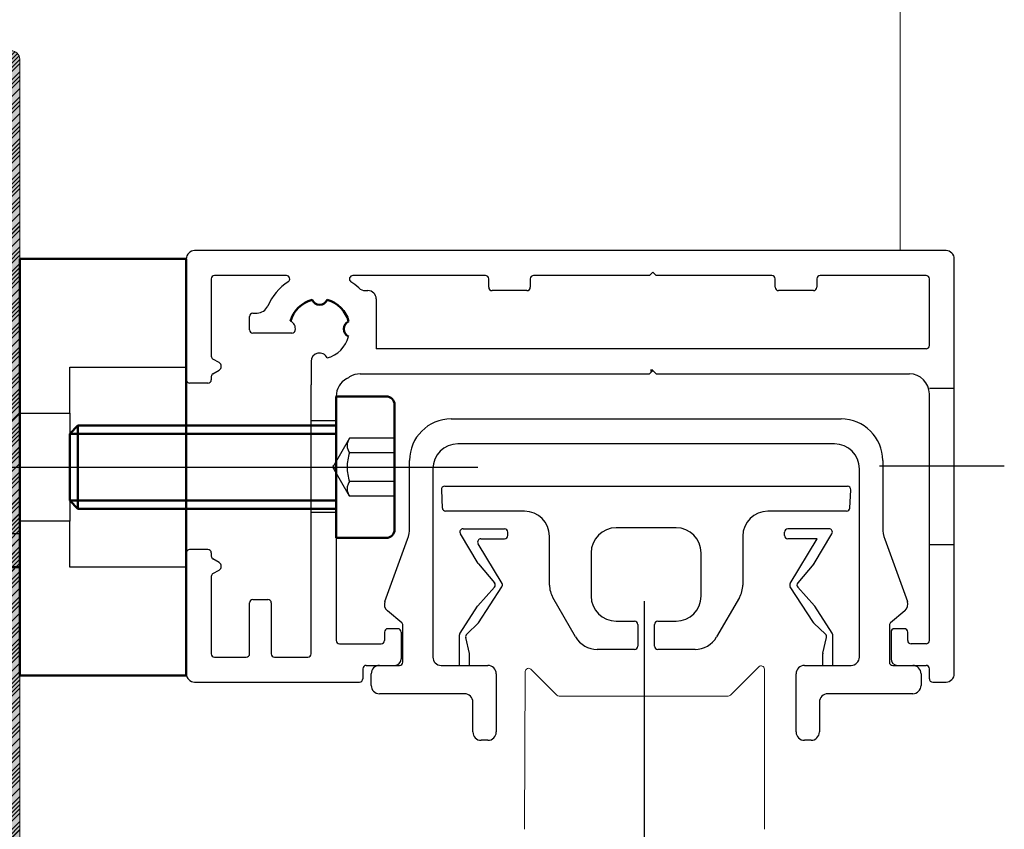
# Model space of a CAD drawing. Extents: x 1911006 to 2186114, y 709265 to 747216.
# Tile 628 of 656: x 1933658 to 1933717, y 737383 to 737431. Entities that reach past the tile are written whole.
import ezdxf

# ---------------------------------------------------------------- set-up
doc = ezdxf.new("R2010")
doc.units = 0
doc.header["$LTSCALE"] = 500
doc.header["$MEASUREMENT"] = 0
for name, pattern in [('AM_DIN_F_W050', [6.25, 4.75, -1.5]), ('AM_DIN_G_W050', [13.75, 9.75, -1.5, 1, -1.5]), ('AM_DIN_G_W050x2', [6.875, 4.75, -0.875, 0.375, -0.875]), ('CENTER', [7, 4, -1, 1, -1])]:
    doc.linetypes.add(name, pattern=pattern)
doc.layers.get('0').update_dxf_attribs({"linetype": 'CONTINUOUS'})
for name, color, linetype, lineweight in [('!_A_01_TENKÁ', 8, 'CONTINUOUS', 13), ('_MB_kreskowanie_profile_0.00', 7, 'CONTINUOUS', 0), ('_MB_kreskowanie_profile_0.00 @ 1', 7, 'CONTINUOUS', 0), ('_MB_kreskowanie_profile_0.00 @ 1.5', 7, 'CONTINUOUS', 0), ('_MB_kreskowanie_profile_0.00 @ 10', 7, 'CONTINUOUS', 0), ('_MB_kreskowanie_profile_0.00 @ 100', 7, 'CONTINUOUS', 0), ('_MB_kreskowanie_profile_0.00 @ 2', 7, 'CONTINUOUS', 0), ('_MB_kreskowanie_profile_0.00 @ 2.5', 7, 'CONTINUOUS', 0), ('_MB_kreskowanie_profile_0.00 @ 20', 7, 'CONTINUOUS', 0), ('_MB_kreskowanie_profile_0.00 @ 25', 7, 'CONTINUOUS', 0), ('_MB_kreskowanie_profile_0.00 @ 4', 7, 'CONTINUOUS', 0), ('_MB_kreskowanie_profile_0.00 @ 5', 7, 'CONTINUOUS', 0), ('_MB_kreskowanie_profile_0.00 @ 50', 7, 'CONTINUOUS', 0), ('_MB_kreskowanie_profile_0.00 @ 8', 7, 'CONTINUOUS', 0), ('_MB_profile_0.2', 7, 'CONTINUOUS', 20), ('_MB_solid', 7, 'CONTINUOUS', 0), ('AM_0', 7, 'CONTINUOUS', 50), ('AM_3', 6, 'AM_DIN_F_W050', 25), ('AM_7', 4, 'AM_DIN_G_W050', 25), ('Bauseitig_AM_0', 9, 'CONTINUOUS', 50), ('Bauseitig_AM_3', 9, 'AM_DIN_F_W050', 25), ('Bauseitig_AM_7', 9, 'AM_DIN_G_W050', 25)]:
    doc.layers.add(name, color=color, linetype=linetype, lineweight=lineweight)
doc.layers.add('!_A_52_NOVÉ KCIE', color=7, linetype='CONTINUOUS', lineweight=13, true_color=0xa30000)
pattern_1 = [(45, (0, 0), (-0.25, 0.25), [])]
pattern_2 = [(45, (0, 0), (-0.375, 0.375), [])]
pattern_3 = [(45, (0, 0), (-0.5, 0.5), [])]
pattern_4 = [(45, (0, 0), (-0.625, 0.625), [])]
pattern_5 = [(45, (0, 0), (-1, 1), [])]
pattern_6 = [(45, (0, 0), (-1.25, 1.25), [])]
pattern_7 = [(45, (0, 0), (-2, 2), [])]
pattern_8 = [(45, (0, 0), (-2.5, 2.5), [])]
pattern_9 = [(45, (0, 0), (-5, 5), [])]
pattern_10 = [(45, (0, 0), (-6.25, 6.25), [])]
pattern_11 = [(45, (0, 0), (-12.5, 12.5), [])]
pattern_12 = [(45, (0, 0), (-25, 25), [])]

# ---------------------------------------------------------------- blocks, each defined once
blk = doc.blocks.new('*U633')
at = {"layer": '_MB_kreskowanie_profile_0.00 @ 1'}
h = blk.add_hatch(dxfattribs=at)
h.set_pattern_fill('JIS_WOOD', color=256, scale=0.5)
h.set_pattern_definition(pattern_1)
edge = h.paths.add_edge_path()
edge.add_line((-23.091, -15.642), (-23.596, -15.142))
edge.add_line((-23.596, -15.142), (-23.596, -2.584))
edge.add_line((-23.596, -2.584), (-22.476, -2.178))
edge.add_line((-22.476, -2.178), (-22.425, -2.073))
edge.add_line((-22.425, -2.073), (-23.912, 2.524))
edge.add_line((-23.912, 2.524), (-24.521, 2.75))
edge.add_line((-24.521, 2.75), (-25, 2.75))
edge.add_line((-25, 2.75), (-25, -16.75))
edge.add_arc((-24.5, -16.75), 0.5, 180, 270)
edge.add_line((-24.5, -17.25), (24.5, -17.25))
edge.add_arc((24.5, -16.75), 0.5, 270, 360)
edge.add_line((25, -16.75), (25, 2.75))
edge.add_line((25, 2.75), (24.521, 2.75))
edge.add_line((24.521, 2.75), (23.912, 2.524))
edge.add_line((23.912, 2.524), (22.425, -2.073))
edge.add_line((22.425, -2.073), (22.476, -2.178))
edge.add_line((22.476, -2.178), (23.596, -2.584))
edge.add_line((23.596, -2.584), (23.596, -15.142))
edge.add_line((23.596, -15.142), (23.091, -15.642))
edge.add_line((23.091, -15.642), (0, -15.426))
edge.add_line((0, -15.426), (-23.091, -15.642))
at = {"layer": '_MB_kreskowanie_profile_0.00 @ 1.5'}
h = blk.add_hatch(dxfattribs=at)
h.set_pattern_fill('JIS_WOOD', color=256, scale=0.5)
h.set_pattern_definition(pattern_2)
edge = h.paths.add_edge_path()
edge.add_line((-23.091, -15.642), (-23.596, -15.142))
edge.add_line((-23.596, -15.142), (-23.596, -2.584))
edge.add_line((-23.596, -2.584), (-22.476, -2.178))
edge.add_line((-22.476, -2.178), (-22.425, -2.073))
edge.add_line((-22.425, -2.073), (-23.912, 2.524))
edge.add_line((-23.912, 2.524), (-24.521, 2.75))
edge.add_line((-24.521, 2.75), (-25, 2.75))
edge.add_line((-25, 2.75), (-25, -16.75))
edge.add_arc((-24.5, -16.75), 0.5, 180, 270)
edge.add_line((-24.5, -17.25), (24.5, -17.25))
edge.add_arc((24.5, -16.75), 0.5, 270, 360)
edge.add_line((25, -16.75), (25, 2.75))
edge.add_line((25, 2.75), (24.521, 2.75))
edge.add_line((24.521, 2.75), (23.912, 2.524))
edge.add_line((23.912, 2.524), (22.425, -2.073))
edge.add_line((22.425, -2.073), (22.476, -2.178))
edge.add_line((22.476, -2.178), (23.596, -2.584))
edge.add_line((23.596, -2.584), (23.596, -15.142))
edge.add_line((23.596, -15.142), (23.091, -15.642))
edge.add_line((23.091, -15.642), (0, -15.426))
edge.add_line((0, -15.426), (-23.091, -15.642))
at = {"layer": '_MB_kreskowanie_profile_0.00 @ 10'}
h = blk.add_hatch(dxfattribs=at)
h.set_pattern_fill('JIS_WOOD', color=256, scale=0.5)
h.set_pattern_definition(pattern_8)
edge = h.paths.add_edge_path()
edge.add_line((-23.091, -15.642), (-23.596, -15.142))
edge.add_line((-23.596, -15.142), (-23.596, -2.584))
edge.add_line((-23.596, -2.584), (-22.476, -2.178))
edge.add_line((-22.476, -2.178), (-22.425, -2.073))
edge.add_line((-22.425, -2.073), (-23.912, 2.524))
edge.add_line((-23.912, 2.524), (-24.521, 2.75))
edge.add_line((-24.521, 2.75), (-25, 2.75))
edge.add_line((-25, 2.75), (-25, -16.75))
edge.add_arc((-24.5, -16.75), 0.5, 180, 270)
edge.add_line((-24.5, -17.25), (24.5, -17.25))
edge.add_arc((24.5, -16.75), 0.5, 270, 360)
edge.add_line((25, -16.75), (25, 2.75))
edge.add_line((25, 2.75), (24.521, 2.75))
edge.add_line((24.521, 2.75), (23.912, 2.524))
edge.add_line((23.912, 2.524), (22.425, -2.073))
edge.add_line((22.425, -2.073), (22.476, -2.178))
edge.add_line((22.476, -2.178), (23.596, -2.584))
edge.add_line((23.596, -2.584), (23.596, -15.142))
edge.add_line((23.596, -15.142), (23.091, -15.642))
edge.add_line((23.091, -15.642), (0, -15.426))
edge.add_line((0, -15.426), (-23.091, -15.642))
at = {"layer": '_MB_kreskowanie_profile_0.00 @ 100'}
h = blk.add_hatch(dxfattribs=at)
h.set_pattern_fill('JIS_WOOD', color=256, scale=0.5)
h.set_pattern_definition(pattern_12)
edge = h.paths.add_edge_path()
edge.add_line((-23.091, -15.642), (-23.596, -15.142))
edge.add_line((-23.596, -15.142), (-23.596, -2.584))
edge.add_line((-23.596, -2.584), (-22.476, -2.178))
edge.add_line((-22.476, -2.178), (-22.425, -2.073))
edge.add_line((-22.425, -2.073), (-23.912, 2.524))
edge.add_line((-23.912, 2.524), (-24.521, 2.75))
edge.add_line((-24.521, 2.75), (-25, 2.75))
edge.add_line((-25, 2.75), (-25, -16.75))
edge.add_arc((-24.5, -16.75), 0.5, 180, 270)
edge.add_line((-24.5, -17.25), (24.5, -17.25))
edge.add_arc((24.5, -16.75), 0.5, 270, 360)
edge.add_line((25, -16.75), (25, 2.75))
edge.add_line((25, 2.75), (24.521, 2.75))
edge.add_line((24.521, 2.75), (23.912, 2.524))
edge.add_line((23.912, 2.524), (22.425, -2.073))
edge.add_line((22.425, -2.073), (22.476, -2.178))
edge.add_line((22.476, -2.178), (23.596, -2.584))
edge.add_line((23.596, -2.584), (23.596, -15.142))
edge.add_line((23.596, -15.142), (23.091, -15.642))
edge.add_line((23.091, -15.642), (0, -15.426))
edge.add_line((0, -15.426), (-23.091, -15.642))
at = {"layer": '_MB_kreskowanie_profile_0.00 @ 2'}
h = blk.add_hatch(dxfattribs=at)
h.set_pattern_fill('JIS_WOOD', color=256, scale=0.5)
h.set_pattern_definition(pattern_3)
edge = h.paths.add_edge_path()
edge.add_line((-23.091, -15.642), (-23.596, -15.142))
edge.add_line((-23.596, -15.142), (-23.596, -2.584))
edge.add_line((-23.596, -2.584), (-22.476, -2.178))
edge.add_line((-22.476, -2.178), (-22.425, -2.073))
edge.add_line((-22.425, -2.073), (-23.912, 2.524))
edge.add_line((-23.912, 2.524), (-24.521, 2.75))
edge.add_line((-24.521, 2.75), (-25, 2.75))
edge.add_line((-25, 2.75), (-25, -16.75))
edge.add_arc((-24.5, -16.75), 0.5, 180, 270)
edge.add_line((-24.5, -17.25), (24.5, -17.25))
edge.add_arc((24.5, -16.75), 0.5, 270, 360)
edge.add_line((25, -16.75), (25, 2.75))
edge.add_line((25, 2.75), (24.521, 2.75))
edge.add_line((24.521, 2.75), (23.912, 2.524))
edge.add_line((23.912, 2.524), (22.425, -2.073))
edge.add_line((22.425, -2.073), (22.476, -2.178))
edge.add_line((22.476, -2.178), (23.596, -2.584))
edge.add_line((23.596, -2.584), (23.596, -15.142))
edge.add_line((23.596, -15.142), (23.091, -15.642))
edge.add_line((23.091, -15.642), (0, -15.426))
edge.add_line((0, -15.426), (-23.091, -15.642))
at = {"layer": '_MB_kreskowanie_profile_0.00 @ 2.5'}
h = blk.add_hatch(dxfattribs=at)
h.set_pattern_fill('JIS_WOOD', color=256, scale=0.5)
h.set_pattern_definition(pattern_4)
edge = h.paths.add_edge_path()
edge.add_line((-23.091, -15.642), (-23.596, -15.142))
edge.add_line((-23.596, -15.142), (-23.596, -2.584))
edge.add_line((-23.596, -2.584), (-22.476, -2.178))
edge.add_line((-22.476, -2.178), (-22.425, -2.073))
edge.add_line((-22.425, -2.073), (-23.912, 2.524))
edge.add_line((-23.912, 2.524), (-24.521, 2.75))
edge.add_line((-24.521, 2.75), (-25, 2.75))
edge.add_line((-25, 2.75), (-25, -16.75))
edge.add_arc((-24.5, -16.75), 0.5, 180, 270)
edge.add_line((-24.5, -17.25), (24.5, -17.25))
edge.add_arc((24.5, -16.75), 0.5, 270, 360)
edge.add_line((25, -16.75), (25, 2.75))
edge.add_line((25, 2.75), (24.521, 2.75))
edge.add_line((24.521, 2.75), (23.912, 2.524))
edge.add_line((23.912, 2.524), (22.425, -2.073))
edge.add_line((22.425, -2.073), (22.476, -2.178))
edge.add_line((22.476, -2.178), (23.596, -2.584))
edge.add_line((23.596, -2.584), (23.596, -15.142))
edge.add_line((23.596, -15.142), (23.091, -15.642))
edge.add_line((23.091, -15.642), (0, -15.426))
edge.add_line((0, -15.426), (-23.091, -15.642))
at = {"layer": '_MB_kreskowanie_profile_0.00 @ 20'}
h = blk.add_hatch(dxfattribs=at)
h.set_pattern_fill('JIS_WOOD', color=256, scale=0.5)
h.set_pattern_definition(pattern_9)
edge = h.paths.add_edge_path()
edge.add_line((-23.091, -15.642), (-23.596, -15.142))
edge.add_line((-23.596, -15.142), (-23.596, -2.584))
edge.add_line((-23.596, -2.584), (-22.476, -2.178))
edge.add_line((-22.476, -2.178), (-22.425, -2.073))
edge.add_line((-22.425, -2.073), (-23.912, 2.524))
edge.add_line((-23.912, 2.524), (-24.521, 2.75))
edge.add_line((-24.521, 2.75), (-25, 2.75))
edge.add_line((-25, 2.75), (-25, -16.75))
edge.add_arc((-24.5, -16.75), 0.5, 180, 270)
edge.add_line((-24.5, -17.25), (24.5, -17.25))
edge.add_arc((24.5, -16.75), 0.5, 270, 360)
edge.add_line((25, -16.75), (25, 2.75))
edge.add_line((25, 2.75), (24.521, 2.75))
edge.add_line((24.521, 2.75), (23.912, 2.524))
edge.add_line((23.912, 2.524), (22.425, -2.073))
edge.add_line((22.425, -2.073), (22.476, -2.178))
edge.add_line((22.476, -2.178), (23.596, -2.584))
edge.add_line((23.596, -2.584), (23.596, -15.142))
edge.add_line((23.596, -15.142), (23.091, -15.642))
edge.add_line((23.091, -15.642), (0, -15.426))
edge.add_line((0, -15.426), (-23.091, -15.642))
at = {"layer": '_MB_kreskowanie_profile_0.00 @ 25'}
h = blk.add_hatch(dxfattribs=at)
h.set_pattern_fill('JIS_WOOD', color=256, scale=0.5)
h.set_pattern_definition(pattern_10)
edge = h.paths.add_edge_path()
edge.add_line((-23.091, -15.642), (-23.596, -15.142))
edge.add_line((-23.596, -15.142), (-23.596, -2.584))
edge.add_line((-23.596, -2.584), (-22.476, -2.178))
edge.add_line((-22.476, -2.178), (-22.425, -2.073))
edge.add_line((-22.425, -2.073), (-23.912, 2.524))
edge.add_line((-23.912, 2.524), (-24.521, 2.75))
edge.add_line((-24.521, 2.75), (-25, 2.75))
edge.add_line((-25, 2.75), (-25, -16.75))
edge.add_arc((-24.5, -16.75), 0.5, 180, 270)
edge.add_line((-24.5, -17.25), (24.5, -17.25))
edge.add_arc((24.5, -16.75), 0.5, 270, 360)
edge.add_line((25, -16.75), (25, 2.75))
edge.add_line((25, 2.75), (24.521, 2.75))
edge.add_line((24.521, 2.75), (23.912, 2.524))
edge.add_line((23.912, 2.524), (22.425, -2.073))
edge.add_line((22.425, -2.073), (22.476, -2.178))
edge.add_line((22.476, -2.178), (23.596, -2.584))
edge.add_line((23.596, -2.584), (23.596, -15.142))
edge.add_line((23.596, -15.142), (23.091, -15.642))
edge.add_line((23.091, -15.642), (0, -15.426))
edge.add_line((0, -15.426), (-23.091, -15.642))
at = {"layer": '_MB_kreskowanie_profile_0.00 @ 4'}
h = blk.add_hatch(dxfattribs=at)
h.set_pattern_fill('JIS_WOOD', color=256, scale=0.5)
h.set_pattern_definition(pattern_5)
edge = h.paths.add_edge_path()
edge.add_line((-23.091, -15.642), (-23.596, -15.142))
edge.add_line((-23.596, -15.142), (-23.596, -2.584))
edge.add_line((-23.596, -2.584), (-22.476, -2.178))
edge.add_line((-22.476, -2.178), (-22.425, -2.073))
edge.add_line((-22.425, -2.073), (-23.912, 2.524))
edge.add_line((-23.912, 2.524), (-24.521, 2.75))
edge.add_line((-24.521, 2.75), (-25, 2.75))
edge.add_line((-25, 2.75), (-25, -16.75))
edge.add_arc((-24.5, -16.75), 0.5, 180, 270)
edge.add_line((-24.5, -17.25), (24.5, -17.25))
edge.add_arc((24.5, -16.75), 0.5, 270, 360)
edge.add_line((25, -16.75), (25, 2.75))
edge.add_line((25, 2.75), (24.521, 2.75))
edge.add_line((24.521, 2.75), (23.912, 2.524))
edge.add_line((23.912, 2.524), (22.425, -2.073))
edge.add_line((22.425, -2.073), (22.476, -2.178))
edge.add_line((22.476, -2.178), (23.596, -2.584))
edge.add_line((23.596, -2.584), (23.596, -15.142))
edge.add_line((23.596, -15.142), (23.091, -15.642))
edge.add_line((23.091, -15.642), (0, -15.426))
edge.add_line((0, -15.426), (-23.091, -15.642))
at = {"layer": '_MB_kreskowanie_profile_0.00 @ 5'}
h = blk.add_hatch(dxfattribs=at)
h.set_pattern_fill('JIS_WOOD', color=256, scale=0.5)
h.set_pattern_definition(pattern_6)
edge = h.paths.add_edge_path()
edge.add_line((-23.091, -15.642), (-23.596, -15.142))
edge.add_line((-23.596, -15.142), (-23.596, -2.584))
edge.add_line((-23.596, -2.584), (-22.476, -2.178))
edge.add_line((-22.476, -2.178), (-22.425, -2.073))
edge.add_line((-22.425, -2.073), (-23.912, 2.524))
edge.add_line((-23.912, 2.524), (-24.521, 2.75))
edge.add_line((-24.521, 2.75), (-25, 2.75))
edge.add_line((-25, 2.75), (-25, -16.75))
edge.add_arc((-24.5, -16.75), 0.5, 180, 270)
edge.add_line((-24.5, -17.25), (24.5, -17.25))
edge.add_arc((24.5, -16.75), 0.5, 270, 360)
edge.add_line((25, -16.75), (25, 2.75))
edge.add_line((25, 2.75), (24.521, 2.75))
edge.add_line((24.521, 2.75), (23.912, 2.524))
edge.add_line((23.912, 2.524), (22.425, -2.073))
edge.add_line((22.425, -2.073), (22.476, -2.178))
edge.add_line((22.476, -2.178), (23.596, -2.584))
edge.add_line((23.596, -2.584), (23.596, -15.142))
edge.add_line((23.596, -15.142), (23.091, -15.642))
edge.add_line((23.091, -15.642), (0, -15.426))
edge.add_line((0, -15.426), (-23.091, -15.642))
at = {"layer": '_MB_kreskowanie_profile_0.00 @ 50'}
h = blk.add_hatch(dxfattribs=at)
h.set_pattern_fill('JIS_WOOD', color=256, scale=0.5)
h.set_pattern_definition(pattern_11)
edge = h.paths.add_edge_path()
edge.add_line((-23.091, -15.642), (-23.596, -15.142))
edge.add_line((-23.596, -15.142), (-23.596, -2.584))
edge.add_line((-23.596, -2.584), (-22.476, -2.178))
edge.add_line((-22.476, -2.178), (-22.425, -2.073))
edge.add_line((-22.425, -2.073), (-23.912, 2.524))
edge.add_line((-23.912, 2.524), (-24.521, 2.75))
edge.add_line((-24.521, 2.75), (-25, 2.75))
edge.add_line((-25, 2.75), (-25, -16.75))
edge.add_arc((-24.5, -16.75), 0.5, 180, 270)
edge.add_line((-24.5, -17.25), (24.5, -17.25))
edge.add_arc((24.5, -16.75), 0.5, 270, 360)
edge.add_line((25, -16.75), (25, 2.75))
edge.add_line((25, 2.75), (24.521, 2.75))
edge.add_line((24.521, 2.75), (23.912, 2.524))
edge.add_line((23.912, 2.524), (22.425, -2.073))
edge.add_line((22.425, -2.073), (22.476, -2.178))
edge.add_line((22.476, -2.178), (23.596, -2.584))
edge.add_line((23.596, -2.584), (23.596, -15.142))
edge.add_line((23.596, -15.142), (23.091, -15.642))
edge.add_line((23.091, -15.642), (0, -15.426))
edge.add_line((0, -15.426), (-23.091, -15.642))
at = {"layer": '_MB_kreskowanie_profile_0.00 @ 8'}
h = blk.add_hatch(dxfattribs=at)
h.set_pattern_fill('JIS_WOOD', color=256, scale=0.5)
h.set_pattern_definition(pattern_7)
edge = h.paths.add_edge_path()
edge.add_line((-23.091, -15.642), (-23.596, -15.142))
edge.add_line((-23.596, -15.142), (-23.596, -2.584))
edge.add_line((-23.596, -2.584), (-22.476, -2.178))
edge.add_line((-22.476, -2.178), (-22.425, -2.073))
edge.add_line((-22.425, -2.073), (-23.912, 2.524))
edge.add_line((-23.912, 2.524), (-24.521, 2.75))
edge.add_line((-24.521, 2.75), (-25, 2.75))
edge.add_line((-25, 2.75), (-25, -16.75))
edge.add_arc((-24.5, -16.75), 0.5, 180, 270)
edge.add_line((-24.5, -17.25), (24.5, -17.25))
edge.add_arc((24.5, -16.75), 0.5, 270, 360)
edge.add_line((25, -16.75), (25, 2.75))
edge.add_line((25, 2.75), (24.521, 2.75))
edge.add_line((24.521, 2.75), (23.912, 2.524))
edge.add_line((23.912, 2.524), (22.425, -2.073))
edge.add_line((22.425, -2.073), (22.476, -2.178))
edge.add_line((22.476, -2.178), (23.596, -2.584))
edge.add_line((23.596, -2.584), (23.596, -15.142))
edge.add_line((23.596, -15.142), (23.091, -15.642))
edge.add_line((23.091, -15.642), (0, -15.426))
edge.add_line((0, -15.426), (-23.091, -15.642))
blk = doc.blocks.new('*U634')
at = {"layer": '_MB_kreskowanie_profile_0.00 @ 1'}
h = blk.add_hatch(dxfattribs=at)
h.set_pattern_fill('JIS_WOOD', color=256, scale=0.5)
h.set_pattern_definition(pattern_1)
h.paths.add_polyline_path([(-23.091, -15.642), (-23.596, -15.142), (-23.596, -2.584), (-22.476, -2.178), (-22.425, -2.073), (-23.708, 2.488), (-24.521, 2.75), (-25, 2.75), (-25, -16.75, 0.414214), (-24.5, -17.25), (24.5, -17.25, 0.414214), (25, -16.75), (25, 2.75), (24.521, 2.75), (23.708, 2.488), (22.425, -2.073), (22.476, -2.178), (23.596, -2.584), (23.596, -15.142), (23.091, -15.642), (0, -15.426)])
at = {"layer": '_MB_kreskowanie_profile_0.00 @ 1.5'}
h = blk.add_hatch(dxfattribs=at)
h.set_pattern_fill('JIS_WOOD', color=256, scale=0.5)
h.set_pattern_definition(pattern_2)
h.paths.add_polyline_path([(-23.091, -15.642), (-23.596, -15.142), (-23.596, -2.584), (-22.476, -2.178), (-22.425, -2.073), (-23.708, 2.488), (-24.521, 2.75), (-25, 2.75), (-25, -16.75, 0.414214), (-24.5, -17.25), (24.5, -17.25, 0.414214), (25, -16.75), (25, 2.75), (24.521, 2.75), (23.708, 2.488), (22.425, -2.073), (22.476, -2.178), (23.596, -2.584), (23.596, -15.142), (23.091, -15.642), (0, -15.426)])
at = {"layer": '_MB_kreskowanie_profile_0.00 @ 10'}
h = blk.add_hatch(dxfattribs=at)
h.set_pattern_fill('JIS_WOOD', color=256, scale=0.5)
h.set_pattern_definition(pattern_8)
h.paths.add_polyline_path([(-23.091, -15.642), (-23.596, -15.142), (-23.596, -2.584), (-22.476, -2.178), (-22.425, -2.073), (-23.708, 2.488), (-24.521, 2.75), (-25, 2.75), (-25, -16.75, 0.414214), (-24.5, -17.25), (24.5, -17.25, 0.414214), (25, -16.75), (25, 2.75), (24.521, 2.75), (23.708, 2.488), (22.425, -2.073), (22.476, -2.178), (23.596, -2.584), (23.596, -15.142), (23.091, -15.642), (0, -15.426)])
at = {"layer": '_MB_kreskowanie_profile_0.00 @ 100'}
h = blk.add_hatch(dxfattribs=at)
h.set_pattern_fill('JIS_WOOD', color=256, scale=0.5)
h.set_pattern_definition(pattern_12)
h.paths.add_polyline_path([(-23.091, -15.642), (-23.596, -15.142), (-23.596, -2.584), (-22.476, -2.178), (-22.425, -2.073), (-23.708, 2.488), (-24.521, 2.75), (-25, 2.75), (-25, -16.75, 0.414214), (-24.5, -17.25), (24.5, -17.25, 0.414214), (25, -16.75), (25, 2.75), (24.521, 2.75), (23.708, 2.488), (22.425, -2.073), (22.476, -2.178), (23.596, -2.584), (23.596, -15.142), (23.091, -15.642), (0, -15.426)])
at = {"layer": '_MB_kreskowanie_profile_0.00 @ 2'}
h = blk.add_hatch(dxfattribs=at)
h.set_pattern_fill('JIS_WOOD', color=256, scale=0.5)
h.set_pattern_definition(pattern_3)
h.paths.add_polyline_path([(-23.091, -15.642), (-23.596, -15.142), (-23.596, -2.584), (-22.476, -2.178), (-22.425, -2.073), (-23.708, 2.488), (-24.521, 2.75), (-25, 2.75), (-25, -16.75, 0.414214), (-24.5, -17.25), (24.5, -17.25, 0.414214), (25, -16.75), (25, 2.75), (24.521, 2.75), (23.708, 2.488), (22.425, -2.073), (22.476, -2.178), (23.596, -2.584), (23.596, -15.142), (23.091, -15.642), (0, -15.426)])
at = {"layer": '_MB_kreskowanie_profile_0.00 @ 2.5'}
h = blk.add_hatch(dxfattribs=at)
h.set_pattern_fill('JIS_WOOD', color=256, scale=0.5)
h.set_pattern_definition(pattern_4)
h.paths.add_polyline_path([(-23.091, -15.642), (-23.596, -15.142), (-23.596, -2.584), (-22.476, -2.178), (-22.425, -2.073), (-23.708, 2.488), (-24.521, 2.75), (-25, 2.75), (-25, -16.75, 0.414214), (-24.5, -17.25), (24.5, -17.25, 0.414214), (25, -16.75), (25, 2.75), (24.521, 2.75), (23.708, 2.488), (22.425, -2.073), (22.476, -2.178), (23.596, -2.584), (23.596, -15.142), (23.091, -15.642), (0, -15.426)])
at = {"layer": '_MB_kreskowanie_profile_0.00 @ 20'}
h = blk.add_hatch(dxfattribs=at)
h.set_pattern_fill('JIS_WOOD', color=256, scale=0.5)
h.set_pattern_definition(pattern_9)
h.paths.add_polyline_path([(-23.091, -15.642), (-23.596, -15.142), (-23.596, -2.584), (-22.476, -2.178), (-22.425, -2.073), (-23.708, 2.488), (-24.521, 2.75), (-25, 2.75), (-25, -16.75, 0.414214), (-24.5, -17.25), (24.5, -17.25, 0.414214), (25, -16.75), (25, 2.75), (24.521, 2.75), (23.708, 2.488), (22.425, -2.073), (22.476, -2.178), (23.596, -2.584), (23.596, -15.142), (23.091, -15.642), (0, -15.426)])
at = {"layer": '_MB_kreskowanie_profile_0.00 @ 25'}
h = blk.add_hatch(dxfattribs=at)
h.set_pattern_fill('JIS_WOOD', color=256, scale=0.5)
h.set_pattern_definition(pattern_10)
h.paths.add_polyline_path([(-23.091, -15.642), (-23.596, -15.142), (-23.596, -2.584), (-22.476, -2.178), (-22.425, -2.073), (-23.708, 2.488), (-24.521, 2.75), (-25, 2.75), (-25, -16.75, 0.414214), (-24.5, -17.25), (24.5, -17.25, 0.414214), (25, -16.75), (25, 2.75), (24.521, 2.75), (23.708, 2.488), (22.425, -2.073), (22.476, -2.178), (23.596, -2.584), (23.596, -15.142), (23.091, -15.642), (0, -15.426)])
at = {"layer": '_MB_kreskowanie_profile_0.00 @ 4'}
h = blk.add_hatch(dxfattribs=at)
h.set_pattern_fill('JIS_WOOD', color=256, scale=0.5)
h.set_pattern_definition(pattern_5)
h.paths.add_polyline_path([(-23.091, -15.642), (-23.596, -15.142), (-23.596, -2.584), (-22.476, -2.178), (-22.425, -2.073), (-23.708, 2.488), (-24.521, 2.75), (-25, 2.75), (-25, -16.75, 0.414214), (-24.5, -17.25), (24.5, -17.25, 0.414214), (25, -16.75), (25, 2.75), (24.521, 2.75), (23.708, 2.488), (22.425, -2.073), (22.476, -2.178), (23.596, -2.584), (23.596, -15.142), (23.091, -15.642), (0, -15.426)])
at = {"layer": '_MB_kreskowanie_profile_0.00 @ 5'}
h = blk.add_hatch(dxfattribs=at)
h.set_pattern_fill('JIS_WOOD', color=256, scale=0.5)
h.set_pattern_definition(pattern_6)
h.paths.add_polyline_path([(-23.091, -15.642), (-23.596, -15.142), (-23.596, -2.584), (-22.476, -2.178), (-22.425, -2.073), (-23.708, 2.488), (-24.521, 2.75), (-25, 2.75), (-25, -16.75, 0.414214), (-24.5, -17.25), (24.5, -17.25, 0.414214), (25, -16.75), (25, 2.75), (24.521, 2.75), (23.708, 2.488), (22.425, -2.073), (22.476, -2.178), (23.596, -2.584), (23.596, -15.142), (23.091, -15.642), (0, -15.426)])
at = {"layer": '_MB_kreskowanie_profile_0.00 @ 50'}
h = blk.add_hatch(dxfattribs=at)
h.set_pattern_fill('JIS_WOOD', color=256, scale=0.5)
h.set_pattern_definition(pattern_11)
h.paths.add_polyline_path([(-23.091, -15.642), (-23.596, -15.142), (-23.596, -2.584), (-22.476, -2.178), (-22.425, -2.073), (-23.708, 2.488), (-24.521, 2.75), (-25, 2.75), (-25, -16.75, 0.414214), (-24.5, -17.25), (24.5, -17.25, 0.414214), (25, -16.75), (25, 2.75), (24.521, 2.75), (23.708, 2.488), (22.425, -2.073), (22.476, -2.178), (23.596, -2.584), (23.596, -15.142), (23.091, -15.642), (0, -15.426)])
at = {"layer": '_MB_kreskowanie_profile_0.00 @ 8'}
h = blk.add_hatch(dxfattribs=at)
h.set_pattern_fill('JIS_WOOD', color=256, scale=0.5)
h.set_pattern_definition(pattern_7)
h.paths.add_polyline_path([(-23.091, -15.642), (-23.596, -15.142), (-23.596, -2.584), (-22.476, -2.178), (-22.425, -2.073), (-23.708, 2.488), (-24.521, 2.75), (-25, 2.75), (-25, -16.75, 0.414214), (-24.5, -17.25), (24.5, -17.25, 0.414214), (25, -16.75), (25, 2.75), (24.521, 2.75), (23.708, 2.488), (22.425, -2.073), (22.476, -2.178), (23.596, -2.584), (23.596, -15.142), (23.091, -15.642), (0, -15.426)])
blk = doc.blocks.new('-K417892X')
at = {"layer": '_MB_solid'}
h = blk.add_hatch(color=256, dxfattribs=at)
h.dxf.hatch_style = 1
h.paths.add_polyline_path([(-25, -16.75, 0.414214), (-24.5, -17.25), (24.5, -17.25, 0.414214), (25, -16.75), (25, 2.75), (24.521, 2.75), (23.708, 2.488), (22.425, -2.073), (22.476, -2.178), (23.596, -2.584), (23.596, -15.142), (23.091, -15.642), (0, -15.426), (-23.091, -15.642), (-23.596, -15.142), (-23.596, -2.584), (-22.476, -2.178), (-22.425, -2.073), (-23.708, 2.488), (-24.521, 2.75), (-25, 2.75)])
at = {"layer": '_MB_profile_0.2'}
blk.add_lwpolyline([(-23.708, 2.488), (-24.521, 2.75), (-25, 2.75), (-25, -16.75, 0.414214), (-24.5, -17.25), (24.5, -17.25, 0.414214), (25, -16.75), (25, 2.75), (24.521, 2.75), (23.708, 2.488), (22.425, -2.073), (22.476, -2.178), (23.596, -2.584), (23.596, -15.142), (23.091, -15.642), (0, -15.426), (-23.091, -15.642), (-23.596, -15.142), (-23.596, -2.584), (-22.476, -2.178), (-22.425, -2.073)], format="xyb", close=True, dxfattribs=at)
at = {"layer": '_MB_kreskowanie_profile_0.00', "color": 7}
for name in ['*U633', '*U634']:
    blk.add_blockref(name, (0, 0), dxfattribs=at)
blk = doc.blocks.new('-K417890X+K417892X')
blk.add_blockref('-K417892X', (0, -2.75))

msp = doc.modelspace()

# ---------------------------------------------------------------- linework, layer by layer
at = {"layer": '!_A_01_TENKÁ', "color": 7}
for p, q in [((1933676.414, 737404.437), (1933676.614, 737404.637)), ((1933676.614, 737404.237), (1933676.414, 737404.437)), ((1933687.962, 737392.114), (1933687.912, 737382.645)), ((1933688.303, 737392.254), (1933689.854, 737390.703)), ((1933701.971, 737392.403), (1933700.27, 737390.703)), ((1933702.312, 737382.645), (1933702.312, 737392.262)), ((1933689.995, 737390.645), (1933700.13, 737390.644))]:
    msp.add_line(p, q, dxfattribs=at)
for centre, start, end in [((1933688.162, 737392.112), 45, 179.7), ((1933702.112, 737392.262), 0, 135), ((1933689.995, 737390.845), 225, 270), ((1933700.129, 737390.844), 270.3, 315)]:
    msp.add_arc(centre, 0.2, start, end, dxfattribs=at)
at = {"layer": '!_A_52_NOVÉ KCIE', "color": 7}
msp.add_line((1933710.454, 737417.387), (1933710.454, 737464.387), dxfattribs=at)
at = {"color": 7, "linetype": 'Continuous'}
for p, q in [((1933713.214, 737417.387), (1933668.114, 737417.387)), ((1933667.614, 737416.887), (1933667.614, 737409.637)), ((1933713.714, 737391.987), (1933713.714, 737416.887)), ((1933669.114, 737415.687), (1933669.114, 737411.052)), ((1933673.624, 737415.887), (1933669.314, 737415.887)), ((1933685.564, 737415.887), (1933677.604, 737415.887)), ((1933685.764, 737415.187), (1933685.764, 737415.687)), ((1933688.264, 737415.687), (1933688.264, 737415.187)), ((1933695.414, 737415.887), (1933688.464, 737415.887)), ((1933695.614, 737416.087), (1933695.414, 737415.887)), ((1933695.814, 737415.887), (1933695.614, 737416.087)), ((1933702.764, 737415.887), (1933695.814, 737415.887)), ((1933702.964, 737415.187), (1933702.964, 737415.687)), ((1933705.464, 737415.687), (1933705.464, 737415.187)), ((1933712.014, 737415.887), (1933705.664, 737415.887)), ((1933712.214, 737411.687), (1933712.214, 737415.687)), ((1933678.361, 737414.987), (1933678.514, 737414.987)), ((1933688.064, 737414.987), (1933685.964, 737414.987)), ((1933705.264, 737414.987), (1933703.164, 737414.987)), ((1933679.014, 737414.487), (1933679.014, 737411.487)), ((1933671.414, 737412.637), (1933671.414, 737413.437)), ((1933671.614, 737413.637), (1933671.86, 737413.637)), ((1933673.958, 737412.437), (1933671.614, 737412.437)), ((1933712.014, 737411.487), (1933679.014, 737411.487)), ((1933669.581, 737410.667), (1933669.214, 737410.879)), ((1933675.107, 737410.735), (1933675.113, 737409.324)), ((1933669.114, 737409.822), (1933669.114, 737409.637)), ((1933669.214, 737409.995), (1933669.581, 737410.207)), ((1933678.053, 737409.987), (1933695.414, 737409.987)), ((1933695.614, 737410.187), (1933695.414, 737409.987)), ((1933695.814, 737409.987), (1933695.614, 737410.187)), ((1933695.814, 737409.987), (1933711.014, 737409.987)), ((1933668.914, 737409.437), (1933667.814, 737409.437)), ((1933675.114, 737393.187), (1933675.114, 737409.324)), ((1933676.614, 737408.647), (1933676.614, 737404.637)), ((1933712.214, 737393.987), (1933712.214, 737408.787)), ((1933683.514, 737407.287), (1933706.914, 737407.287)), ((1933706.514, 737405.787), (1933683.914, 737405.787)), ((1933676.414, 737404.437), (1933676.614, 737404.637)), ((1933676.614, 737404.237), (1933676.414, 737404.437)), ((1933681.014, 737400.743), (1933681.014, 737404.787)), ((1933709.414, 737404.787), (1933709.414, 737400.743)), ((1933676.614, 737404.237), (1933676.614, 737393.987)), ((1933682.414, 737404.287), (1933682.414, 737392.987)), ((1933708.014, 737392.987), (1933708.014, 737404.287)), ((1933683.124, 737403.245), (1933707.303, 737403.245)), ((1933682.925, 737403.034), (1933682.982, 737401.934)), ((1933707.445, 737401.934), (1933707.503, 737403.034)), ((1933687.914, 737401.745), (1933683.182, 737401.745)), ((1933707.245, 737401.745), (1933702.514, 737401.745)), ((1933685.136, 737398.609), (1933684.063, 737400.384)), ((1933684.235, 737400.687), (1933686.712, 737400.687)), ((1933686.912, 737400.287), (1933686.912, 737400.487)), ((1933689.414, 737397.311), (1933689.414, 737400.245)), ((1933697.014, 737400.745), (1933693.414, 737400.745)), ((1933701.014, 737400.245), (1933701.014, 737397.311)), ((1933703.515, 737400.287), (1933703.515, 737400.487)), ((1933706.193, 737400.687), (1933703.715, 737400.687)), ((1933705.291, 737398.609), (1933706.364, 737400.384)), ((1933679.533, 737396.323), (1933680.893, 737400.059)), ((1933686.564, 737397.408), (1933685.127, 737399.784)), ((1933685.298, 737400.087), (1933686.712, 737400.087)), ((1933705.484, 737400.087), (1933703.715, 737400.087)), ((1933703.864, 737397.408), (1933705.484, 737400.087)), ((1933709.534, 737400.059), (1933710.894, 737396.323)), ((1933667.614, 737399.237), (1933667.614, 737391.987)), ((1933668.914, 737399.437), (1933667.814, 737399.437)), ((1933669.114, 737399.237), (1933669.114, 737399.052)), ((1933691.914, 737399.245), (1933691.914, 737396.645)), ((1933698.514, 737396.645), (1933698.514, 737399.245)), ((1933669.581, 737398.667), (1933669.214, 737398.879)), ((1933685.154, 737398.584), (1933686.113, 737397.44)), ((1933705.273, 737398.584), (1933704.314, 737397.44)), ((1933669.114, 737397.822), (1933669.114, 737393.187)), ((1933669.214, 737397.995), (1933669.581, 737398.207)), ((1933686.109, 737397.178), (1933685.114, 737396.065)), ((1933685.158, 737395.037), (1933686.56, 737397.195)), ((1933705.256, 737395.056), (1933703.867, 737397.195)), ((1933704.318, 737397.178), (1933705.314, 737396.065)), ((1933671.414, 737393.187), (1933671.414, 737396.237)), ((1933671.614, 737396.437), (1933672.514, 737396.437)), ((1933672.714, 737396.237), (1933672.714, 737393.187)), ((1933684.046, 737394.426), (1933685.095, 737396.041)), ((1933690.981, 737394.195), (1933689.615, 737396.561)), ((1933700.813, 737396.561), (1933699.447, 737394.195)), ((1933706.381, 737394.426), (1933705.332, 737396.041)), ((1933680.542, 737395.047), (1933679.682, 737395.769)), ((1933710.746, 737395.769), (1933709.885, 737395.047)), ((1933680.614, 737392.687), (1933680.614, 737394.894)), ((1933684.444, 737394.352), (1933685.158, 737395.037)), ((1933693.414, 737395.145), (1933694.514, 737395.145)), ((1933694.714, 737394.945), (1933694.714, 737393.645)), ((1933695.714, 737393.645), (1933695.714, 737394.945)), ((1933695.914, 737395.145), (1933697.014, 737395.145)), ((1933705.983, 737394.352), (1933705.286, 737395.021)), ((1933709.814, 737394.894), (1933709.814, 737392.687)), ((1933679.514, 737394.487), (1933679.514, 737393.987)), ((1933680.314, 737394.687), (1933679.714, 737394.687)), ((1933680.514, 737394.487), (1933680.514, 737392.887)), ((1933684.014, 737392.487), (1933684.014, 737394.317)), ((1933706.414, 737392.487), (1933706.414, 737394.317)), ((1933709.914, 737394.487), (1933709.914, 737392.887)), ((1933710.714, 737394.687), (1933710.114, 737394.687)), ((1933710.914, 737393.987), (1933710.914, 737394.487)), ((1933676.814, 737393.787), (1933679.314, 737393.787)), ((1933684.614, 737393.198), (1933684.388, 737394.162)), ((1933705.819, 737393.221), (1933706.04, 737394.162)), ((1933712.014, 737393.787), (1933711.114, 737393.787)), ((1933684.614, 737392.487), (1933684.614, 737393.198)), ((1933694.514, 737393.445), (1933692.28, 737393.445)), ((1933698.148, 737393.445), (1933695.914, 737393.445)), ((1933705.814, 737392.487), (1933705.814, 737393.175)), ((1933669.314, 737392.987), (1933671.214, 737392.987)), ((1933672.914, 737392.987), (1933674.914, 737392.987)), ((1933678.414, 737392.487), (1933680.114, 737392.487)), ((1933679.214, 737392.487), (1933680.414, 737392.487)), ((1933682.914, 737392.487), (1933685.714, 737392.487)), ((1933704.714, 737392.487), (1933707.514, 737392.487)), ((1933710.014, 737392.487), (1933711.214, 737392.487)), ((1933710.314, 737392.487), (1933712.014, 737392.487)), ((1933678.214, 737392.287), (1933678.214, 737391.687)), ((1933678.714, 737391.287), (1933678.714, 737391.987)), ((1933686.214, 737391.987), (1933686.214, 737388.487)), ((1933704.214, 737388.487), (1933704.214, 737391.987)), ((1933711.714, 737391.987), (1933711.714, 737391.287)), ((1933712.214, 737391.687), (1933712.214, 737392.287)), ((1933668.114, 737391.487), (1933678.014, 737391.487)), ((1933712.414, 737391.487), (1933713.214, 737391.487)), ((1933684.314, 737390.787), (1933679.214, 737390.787)), ((1933711.214, 737390.787), (1933706.114, 737390.787)), ((1933684.814, 737388.487), (1933684.814, 737390.287)), ((1933705.614, 737390.287), (1933705.614, 737388.487)), ((1933685.714, 737387.987), (1933685.314, 737387.987)), ((1933705.114, 737387.987), (1933704.714, 737387.987))]:
    msp.add_line(p, q, dxfattribs=at)
for centre, radius, start, end in [((1933668.114, 737416.887), 0.5, 90, 180), ((1933713.214, 737416.887), 0.5, 0, 90), ((1933669.314, 737415.687), 0.2, 90, 180), ((1933673.624, 737415.687), 0.2, 303.55731, 90), ((1933677.604, 737415.687), 0.2, 90, 236.44269), ((1933685.564, 737415.687), 0.2, 0, 90), ((1933688.464, 737415.687), 0.2, 90, 180), ((1933702.764, 737415.687), 0.2, 0, 90), ((1933705.664, 737415.687), 0.2, 90, 180), ((1933712.014, 737415.687), 0.2, 0, 90), ((1933675.614, 737412.687), 3.4, 123.55731, 156.26926), ((1933675.614, 737412.687), 3.4, 46.35401, 56.44269), ((1933678.361, 737415.567), 0.58, 226.35401, 270), ((1933678.514, 737414.487), 0.5, 0, 90), ((1933685.964, 737415.187), 0.2, 180, 270), ((1933688.064, 737415.187), 0.2, 270, 0), ((1933703.164, 737415.187), 0.2, 180, 270), ((1933705.264, 737415.187), 0.2, 270, 0), ((1933671.86, 737414.337), 0.7, 270, 336.26926), ((1933671.614, 737413.437), 0.2, 90, 180), ((1933671.614, 737412.637), 0.2, 180, 270), ((1933673.662, 737412.694), 0.501, 349.13646, 65.05215), ((1933673.958, 737412.637), 0.2, 270, 349.13646), ((1933675.614, 737412.687), 1.8, 284.42697, 345.17402), ((1933712.014, 737411.687), 0.2, 270, 0), ((1933669.314, 737411.052), 0.2, 180, 240), ((1933675.607, 737410.737), 0.5, 24.42481, 180.22), ((1933669.448, 737410.437), 0.266, 300, 60), ((1933667.814, 737409.637), 0.2, 180, 270), ((1933668.914, 737409.637), 0.2, 270, 0), ((1933669.314, 737409.822), 0.2, 120, 180), ((1933677.814, 737408.647), 1.2, 118.57188, 180), ((1933675.614, 737412.687), 3.4, 298.57188, 302.024), ((1933678.053, 737408.787), 1.2, 90, 122.024), ((1933711.014, 737408.787), 1.2, 0, 90), ((1933683.514, 737404.787), 2.5, 90, 180), ((1933706.914, 737404.787), 2.5, 0, 90), ((1933683.914, 737404.287), 1.5, 90, 180), ((1933706.514, 737404.287), 1.5, 0, 90), ((1933683.124, 737403.045), 0.2, 90, 183), ((1933707.303, 737403.045), 0.2, 357, 90), ((1933683.182, 737401.945), 0.2, 183, 270), ((1933687.914, 737400.245), 1.5, 0, 90), ((1933702.514, 737400.245), 1.5, 90, 180), ((1933707.245, 737401.945), 0.2, 270, 357), ((1933679.014, 737400.743), 2, 340, 0), ((1933684.235, 737400.487), 0.2, 90, 211.15467), ((1933686.712, 737400.487), 0.2, 0, 90), ((1933686.712, 737400.287), 0.2, 270, 0), ((1933693.414, 737399.245), 1.5, 90, 180), ((1933697.014, 737399.245), 1.5, 0, 90), ((1933703.715, 737400.487), 0.2, 90, 180), ((1933703.715, 737400.287), 0.2, 180, 270), ((1933706.193, 737400.487), 0.2, 328.84533, 90), ((1933711.414, 737400.743), 2, 180, 200), ((1933685.298, 737399.887), 0.2, 90, 211.15467), ((1933667.814, 737399.237), 0.2, 90, 180), ((1933668.914, 737399.237), 0.2, 0, 90), ((1933669.314, 737399.052), 0.2, 180, 240), ((1933669.448, 737398.437), 0.266, 300, 60), ((1933685.308, 737398.712), 0.2, 211.15467, 219.96895), ((1933705.12, 737398.712), 0.2, 320.03105, 328.84533), ((1933669.314, 737397.822), 0.2, 120, 180), ((1933685.96, 737397.311), 0.2, 318.18572, 39.96895), ((1933686.392, 737397.304), 0.2, 327, 31.15467), ((1933690.914, 737397.311), 1.5, 180, 210), ((1933699.514, 737397.311), 1.5, 330, 0), ((1933704.035, 737397.304), 0.2, 148.84533, 213), ((1933704.468, 737397.311), 0.2, 140.03105, 221.81428), ((1933693.414, 737396.645), 1.5, 180, 270), ((1933697.014, 737396.645), 1.5, 270, 0), ((1933671.614, 737396.237), 0.2, 90, 180), ((1933672.514, 737396.237), 0.2, 0, 90), ((1933680.003, 737396.152), 0.5, 160, 230), ((1933685.263, 737395.932), 0.2, 138.18572, 147), ((1933705.165, 737395.932), 0.2, 33, 41.81428), ((1933710.424, 737396.152), 0.5, 310, 20), ((1933680.414, 737394.894), 0.2, 0, 50), ((1933694.514, 737394.945), 0.2, 0, 90), ((1933695.914, 737394.945), 0.2, 90, 180), ((1933705.424, 737395.165), 0.2, 213, 226.19995), ((1933710.014, 737394.894), 0.2, 130, 180), ((1933679.714, 737394.487), 0.2, 90, 180), ((1933680.314, 737394.487), 0.2, 0, 90), ((1933684.214, 737394.317), 0.2, 147, 180), ((1933684.582, 737394.207), 0.2, 133.80005, 193.19995), ((1933705.845, 737394.207), 0.2, 346.80005, 46.19995), ((1933706.214, 737394.317), 0.2, 0, 33), ((1933710.114, 737394.487), 0.2, 90, 180), ((1933710.714, 737394.487), 0.2, 0, 90), ((1933676.814, 737393.987), 0.2, 180, 270), ((1933679.314, 737393.987), 0.2, 270, 0), ((1933692.28, 737394.945), 1.5, 210, 270), ((1933698.148, 737394.945), 1.5, 270, 330), ((1933711.114, 737393.987), 0.2, 180, 270), ((1933712.014, 737393.987), 0.2, 270, 0), ((1933669.314, 737393.187), 0.2, 180, 270), ((1933671.214, 737393.187), 0.2, 270, 0), ((1933672.914, 737393.187), 0.2, 180, 270), ((1933674.914, 737393.187), 0.2, 270, 0), ((1933694.514, 737393.645), 0.2, 270, 0), ((1933695.914, 737393.645), 0.2, 180, 270), ((1933706.014, 737393.175), 0.2, 166.80005, 180), ((1933678.414, 737392.287), 0.2, 90, 180), ((1933679.214, 737391.987), 0.5, 90, 180), ((1933680.114, 737392.887), 0.4, 270, 0), ((1933680.414, 737392.687), 0.2, 270, 0), ((1933682.914, 737392.987), 0.5, 180, 270), ((1933685.714, 737391.987), 0.5, 0, 90), ((1933704.714, 737391.987), 0.5, 90, 180), ((1933707.514, 737392.987), 0.5, 270, 0), ((1933710.014, 737392.687), 0.2, 180, 270), ((1933710.314, 737392.887), 0.4, 180, 270), ((1933711.214, 737391.987), 0.5, 0, 90), ((1933712.014, 737392.287), 0.2, 0, 90), ((1933668.114, 737391.987), 0.5, 180, 270), ((1933713.214, 737391.987), 0.5, 270, 0), ((1933678.014, 737391.687), 0.2, 270, 0), ((1933712.414, 737391.687), 0.2, 180, 270), ((1933679.214, 737391.287), 0.5, 180, 270), ((1933684.314, 737390.287), 0.5, 0, 90), ((1933706.114, 737390.287), 0.5, 90, 180), ((1933711.214, 737391.287), 0.5, 270, 0), ((1933685.314, 737388.487), 0.5, 180, 270), ((1933685.714, 737388.487), 0.5, 270, 0), ((1933704.714, 737388.487), 0.5, 180, 270), ((1933705.114, 737388.487), 0.5, 270, 0)]:
    msp.add_arc(centre, radius, start, end, dxfattribs=at)
at = {"layer": 'AM_0', "color": 7, "linetype": 'CENTER'}
msp.add_line((1933695.614, 737410.187), (1933695.475, 737410.187), dxfattribs=at)
at = {"layer": 'AM_0', "color": 7, "linetype": 'Continuous'}
for centre, radius, start, end in [((1933675.614, 737412.687), 1.8, 104.42697, 165.14869), ((1933675.62, 737414.637), 0.5, 204.42481, 335.17617), ((1933675.614, 737412.687), 1.8, 14.42697, 75.17402), ((1933677.564, 737412.68), 0.5, 114.42481, 245.17617)]:
    msp.add_arc(centre, radius, start, end, dxfattribs=at)
at = {"layer": 'AM_3', "color": 7}
for p, q in [((1933712.219, 737409.137), (1933713.719, 737409.137)), ((1933675.114, 737407.187), (1933676.614, 737407.187)), ((1933675.114, 737401.687), (1933676.614, 737401.687)), ((1933712.219, 737399.737), (1933713.719, 737399.737))]:
    msp.add_line(p, q, dxfattribs=at)
at = {"layer": 'AM_7', "color": 7, "linetype": 'AM_DIN_G_W050x2'}
msp.add_line((1933716.714, 737404.437), (1933709.214, 737404.437), dxfattribs=at)
at = {"layer": 'AM_7', "color": 7}
msp.add_line((1933695.112, 737296.937), (1933695.112, 737396.345), dxfattribs=at)
at = {"layer": 'Bauseitig_AM_0', "color": 7}
for p, q in [((1933657.614, 737416.887), (1933657.614, 737391.887)), ((1933667.614, 737416.887), (1933657.614, 737416.887)), ((1933667.614, 737391.887), (1933667.614, 737416.887)), ((1933657.614, 737398.387), (1933657.614, 737410.387)), ((1933679.614, 737408.637), (1933676.614, 737408.637)), ((1933676.614, 737406.887), (1933676.614, 737408.637)), ((1933680.114, 737400.637), (1933680.114, 737408.137)), ((1933661.104, 737406.887), (1933660.614, 737406.396)), ((1933674.214, 737406.887), (1933661.104, 737406.887)), ((1933661.104, 737406.887), (1933661.104, 737401.887)), ((1933674.704, 737406.887), (1933674.214, 737406.887)), ((1933676.614, 737406.887), (1933674.704, 737406.887)), ((1933676.614, 737401.887), (1933676.614, 737406.887)), ((1933660.614, 737406.396), (1933676.614, 737406.396)), ((1933660.614, 737406.396), (1933660.614, 737402.378)), ((1933660.614, 737402.378), (1933676.614, 737402.378)), ((1933661.104, 737401.887), (1933660.614, 737402.378)), ((1933674.214, 737401.887), (1933661.104, 737401.887)), ((1933674.704, 737401.887), (1933674.214, 737401.887)), ((1933676.614, 737401.887), (1933674.704, 737401.887)), ((1933676.614, 737400.137), (1933676.614, 737401.887)), ((1933679.614, 737400.137), (1933676.614, 737400.137)), ((1933594.614, 737398.387), (1933657.614, 737398.387)), ((1933657.614, 737391.887), (1933667.614, 737391.887))]:
    msp.add_line(p, q, dxfattribs=at)
for centre, start, end in [((1933679.614, 737408.137), 0, 90), ((1933679.614, 737400.637), 270, 0)]:
    msp.add_arc(centre, 0.5, start, end, dxfattribs=at)
at = {"layer": 'Bauseitig_AM_3', "color": 7}
for p, q in [((1933660.614, 737410.387), (1933667.614, 737410.387)), ((1933660.614, 737407.637), (1933660.614, 737410.387)), ((1933657.614, 737407.637), (1933660.614, 737407.637)), ((1933660.614, 737407.637), (1933660.614, 737401.137)), ((1933660.614, 737401.137), (1933657.614, 737401.137)), ((1933660.614, 737398.387), (1933660.614, 737401.137)), ((1933657.614, 737400.387), (1933594.614, 737400.387)), ((1933667.614, 737398.387), (1933660.614, 737398.387))]:
    msp.add_line(p, q, dxfattribs=at)
at = {"layer": 'Bauseitig_AM_3', "color": 7, "ltscale": 0.2}
for p, q in [((1933677.414, 737406.12), (1933676.413, 737404.387)), ((1933680.114, 737406.12), (1933677.414, 737406.12)), ((1933680.114, 737405.253), (1933677.414, 737405.253)), ((1933677.414, 737402.655), (1933676.413, 737404.387)), ((1933680.114, 737403.521), (1933677.414, 737403.521)), ((1933680.114, 737402.655), (1933677.414, 737402.655))]:
    msp.add_line(p, q, dxfattribs=at)
for centre, radius, start, end in [((1933677.97, 737405.686), 0.705, 142.12112, 217.87888), ((1933679.864, 737404.387), 2.599, 160.52878, 199.47122), ((1933677.97, 737403.088), 0.705, 142.12112, 217.87888)]:
    msp.add_arc(centre, radius, start, end, dxfattribs=at)
at = {"layer": 'Bauseitig_AM_7', "color": 7}
for p, q in [((1933620.114, 737404.387), (1933663.614, 737404.387)), ((1933655.614, 737404.387), (1933685.114, 737404.387))]:
    msp.add_line(p, q, dxfattribs=at)

# ---------------------------------------------------------------- block references
at = {"color": 7, "xscale": -1, "rotation": 90}
msp.add_blockref('-K417890X+K417892X', (1933637.614, 737404.387), dxfattribs=at)

doc.saveas('drawing.dxf')
